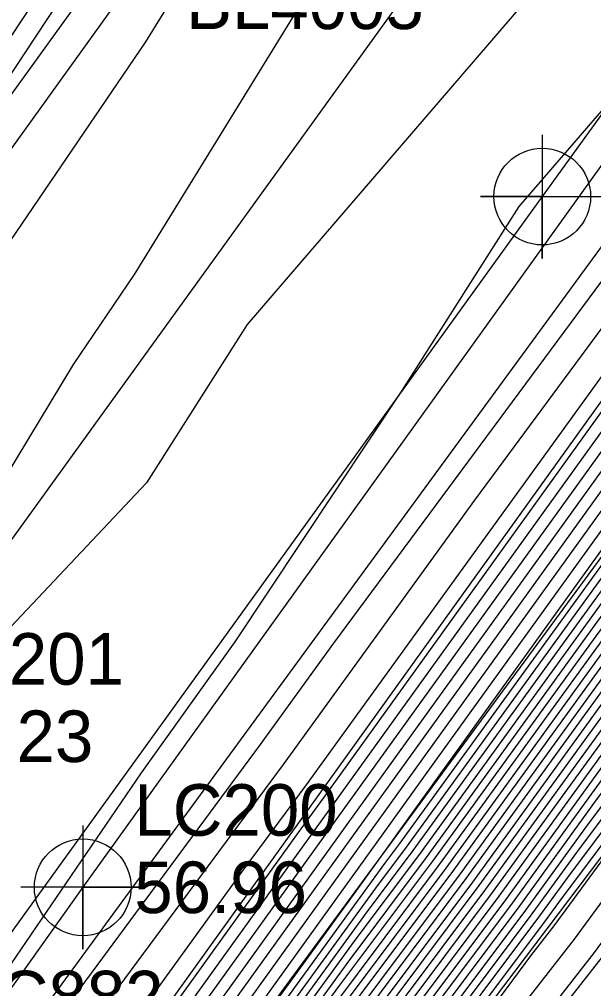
# Model space of a CAD drawing. Extents: x 2188792 to 2191981, y 386090 to 389710.
# Drawn here: x 2189994.62 to 2190022.45, y 387396.12 to 387443.12 of the extents above; entities that cross this region are included whole.
import ezdxf

# ---------------------------------------------------------------- set-up
doc = ezdxf.new("R2010")
doc.units = 0
for name, color, linetype in [('DTM Contours Major', 7, 'Continuous'), ('DTM Contours Minor', 7, 'Continuous'), ('Exist DTM Breakline', 7, 'Continuous'), ('Exist DTM Breakline Cogo Comment', 7, 'Continuous'), ('Exist DTM Breakline Underwater', 7, 'Continuous'), ('Exist Roads EOP', 7, 'Continuous'), ('Exist Roads EOP Cogo Elevation', 7, 'Continuous'), ('Exist Roads EOP Cogo Number', 7, 'Continuous'), ('Exist Roads EOP Cogo Point CELL', 7, 'Continuous'), ('Exist Roads EOT', 7, 'Continuous'), ('Exist Roads EOT Cogo Elevation', 7, 'Continuous'), ('Exist Roads EOT Cogo Number', 7, 'Continuous'), ('Exist Roads EOT Cogo Point CELL', 7, 'Continuous')]:
    doc.layers.add(name, color=color, linetype=linetype)

msp = doc.modelspace()

# ---------------------------------------------------------------- linework, layer by layer
at = {"layer": 'DTM Contours Major'}
for points in [[(2189985.275, 387383.669), (2189994.24, 387397.334), (2190000.542, 387406.584), (2190005.068, 387412.932), (2190013.175, 387425.126), (2190018.833, 387434.036), (2190019.851, 387435.22), (2190023.561, 387439.509), (2190030.225, 387447.562), (2190040.144, 387460.464), (2190042.779, 387463.794), (2190047.272, 387469.736), (2190059.404, 387485.693), (2190062.073, 387489.527), (2190073.957, 387506.082), (2190075.657, 387508.517), (2190091.037, 387529.933), (2190091.267, 387530.33), (2190091.329, 387530.517), (2190091.393, 387530.607), (2190108.388, 387554.062)], [(2190106.731, 387542.448), (2190099.469, 387532.426), (2190096.508, 387528.215), (2190094.775, 387523.014), (2190093.569, 387521.301), (2190083.683, 387507.247), (2190079.859, 387502.134), (2190066.248, 387482.85), (2190062.633, 387477.566), (2190059.105, 387472.827), (2190048.491, 387458.326), (2190044.873, 387453.452), (2190030.711, 387434.1), (2190030.018, 387433.137), (2190027.341, 387429.417), (2190023.779, 387424.466), (2190009.82, 387405.068), (2190006.105, 387399.906), (2189992.299, 387380.721)], [(2190065.584, 387541.202), (2190052.374, 387521.969), (2190036.892, 387499.429), (2190035.158, 387497.397), (2190034.428, 387496.276), (2190034.315, 387496.082), (2190033.287, 387494.306), (2190030.14, 387489.689), (2190021.316, 387476.946), (2190020.217, 387475.365), (2190016.872, 387468.628), (2190016.421, 387467.617), (2190003.679, 387446.83), (2190000.724, 387442.025), (2189990.894, 387427.571), (2189987.772, 387422.404), (2189976.242, 387405.344), (2189970.251, 387398.185), (2189960.836, 387388.027), (2189958.804, 387385.627)], [(2190110.745, 387540.41), (2190105.891, 387533.526), (2190105.582, 387533.077), (2190100.754, 387526.228), (2190099.627, 387524.62), (2190095.823, 387519.225), (2190089.739, 387510.691), (2190082.098, 387500.475), (2190078.739, 387495.716), (2190071.019, 387484.433), (2190064.89, 387475.89), (2190054.344, 387461.328), (2190051.756, 387457.851), (2190051.243, 387457.151), (2190036.94, 387437.88), (2190033.304, 387432.912), (2190030.391, 387428.863), (2190029.739, 387427.956), (2190014.659, 387406.997), (2190012.23, 387403.623), (2189995.968, 387381.02)], [(2190114.284, 387538.324), (2190111.626, 387535.207), (2190109.01, 387531.496), (2190106.262, 387527.516), (2190103.844, 387524.086), (2190101.173, 387520.274), (2190099.676, 387517.333), (2190092.293, 387506.847), (2190085.473, 387497.899), (2190075.878, 387485.31), (2190067.614, 387473.791), (2190061.717, 387465.648), (2190054.342, 387455.145), (2190047.627, 387445.581), (2190036.85, 387430.761), (2190035.701, 387429.225), (2190033.337, 387425.963), (2190026.852, 387417.298), (2190015.609, 387401.795), (2190008.751, 387392.635)], [(2190111.185, 387537.809), (2190107.45, 387532.511), (2190105.922, 387530.297), (2190102.299, 387525.157), (2190098.297, 387519.445), (2190097.984, 387518.83), (2190086.635, 387502.712), (2190083.893, 387499.114), (2190080.036, 387494.053), (2190066.252, 387474.84), (2190056.415, 387461.258), (2190052.824, 387456.143), (2190049.554, 387451.486), (2190035.249, 387431.813), (2190034.794, 387431.205), (2190031.653, 387426.871), (2190029.033, 387423.37), (2190014.005, 387402.646), (2190010.979, 387398.605), (2189996.34, 387378.433)], [(2190115.906, 387537.107), (2190112.067, 387532.606), (2190110.569, 387530.481), (2190106.602, 387524.736), (2190105.389, 387523.015), (2190104.049, 387521.102), (2190101.368, 387515.835), (2190097.95, 387510.981), (2190087.053, 387496.683), (2190071.72, 387476.566), (2190068.976, 387472.742), (2190067.018, 387470.039), (2190055.86, 387454.147), (2190045.7, 387439.676), (2190038.452, 387429.71), (2190036.608, 387427.245), (2190035.022, 387425.056), (2190024.671, 387411.226), (2190017.214, 387400.943), (2190006.522, 387386.664)], [(2190117.527, 387535.891), (2190112.507, 387530.004), (2190112.128, 387529.466), (2190106.942, 387521.955), (2190106.934, 387521.944), (2190106.925, 387521.931), (2190106.753, 387521.593), (2190104.953, 387515.237), (2190106.299, 387512.1), (2190099.551, 387498.387), (2190090.794, 387477.182), (2190084.115, 387462.685), (2190060.634, 387457.786), (2190057.378, 387453.148), (2190043.772, 387433.771), (2190040.054, 387428.658), (2190037.515, 387425.265), (2190036.706, 387424.148), (2190022.49, 387405.154), (2190018.819, 387400.092), (2190004.294, 387380.694)], [(2190103.055, 387389.006), (2190111.58, 387403.483), (2190102.375, 387406.109), (2190085.561, 387431.439), (2190066.376, 387426.602), (2190049.729, 387436.018), (2190042.703, 387429.088), (2190041.845, 387427.867), (2190041.656, 387427.606), (2190038.422, 387423.285), (2190038.39, 387423.241), (2190028.109, 387409.504), (2190020.524, 387399.169), (2190019.382, 387397.703), (2190002.663, 387375.093)]]:
    msp.add_lwpolyline(points, dxfattribs=at)
at = {"layer": 'DTM Contours Minor'}
for points in [[(2189955.308, 387371.872), (2189966.747, 387385.386), (2189969.936, 387388.826), (2189985.972, 387407.987), (2189987.388, 387410.082), (2189997.235, 387426.377), (2190000.201, 387430.738), (2190011.219, 387448.654), (2190017.983, 387459.688), (2190025.097, 387470.227), (2190031.989, 387481.689), (2190038.237, 387491.023), (2190049.61, 387508.8), (2190053.061, 387513.633), (2190063.181, 387529.704), (2190065.491, 387532.944), (2190080.791, 387553.075)], [(2189991.5, 387387.944), (2190006.309, 387407.959), (2190009.862, 387412.875), (2190024.083, 387432.111), (2190024.846, 387433.166), (2190027.155, 387436.291), (2190041.613, 387456.61), (2190044.615, 387460.675), (2190057.101, 387478.28), (2190058.7, 387480.441), (2190060.418, 387482.951), (2190075.921, 387505.01), (2190076.691, 387506.131), (2190089.632, 387524.531), (2190091.732, 387528.156), (2190092.365, 387530.057), (2190093.008, 387530.971), (2190108.057, 387551.739)], [(2189998.486, 387394.909), (2190007.419, 387406.982), (2190016.684, 387419.801), (2190025.109, 387431.197), (2190026.917, 387433.7), (2190028.281, 387435.545), (2190036.815, 387447.54), (2190045.891, 387459.829), (2190052.965, 387469.804), (2190060.087, 387479.431), (2190067.74, 387490.608), (2190077.205, 387504.075), (2190082.418, 387511.662), (2190090.831, 387523.625), (2190092.196, 387525.982), (2190093.401, 387529.596), (2190094.623, 387531.335), (2190107.725, 387549.417)], [(2190067.418, 387547.671), (2190051.466, 387526.048), (2190049.791, 387523.688), (2190049.547, 387523.353), (2190032.412, 387499.293), (2190032.32, 387499.161), (2190031.628, 387498.193), (2190029.57, 387495.221), (2190015.34, 387475.415), (2190014.879, 387474.621), (2190014.239, 387473.68), (2190005.531, 387459.96), (2189997.647, 387448.599), (2189997.579, 387447.415), (2189989.888, 387435.781), (2189989.138, 387434.522), (2189988.542, 387433.519), (2189988.536, 387433.165), (2189976.896, 387416.646), (2189976.674, 387416.563), (2189975.729, 387415.804), (2189975.206, 387415.106), (2189959.534, 387394.357), (2189958.717, 387393.266)], [(2189990.911, 387381.736), (2190005.473, 387401.874), (2190008.529, 387406.005), (2190023.505, 387426.727), (2190026.134, 387430.283), (2190028.989, 387434.234), (2190029.406, 387434.799), (2190032.018, 387438.47), (2190047.166, 387458.984), (2190048.83, 387461.329), (2190061.474, 387478.421), (2190075.063, 387498.265), (2190078.489, 387503.14), (2190088.144, 387517.193), (2190092.031, 387522.719), (2190092.661, 387523.808), (2190094.437, 387529.136), (2190096.239, 387531.699), (2190107.394, 387547.094)], [(2190107.063, 387544.771), (2190097.854, 387532.062), (2190095.472, 387528.675), (2190093.273, 387522.075), (2190093.123, 387521.862), (2190080.566, 387504.01), (2190079.411, 387502.466), (2190063.75, 387480.277), (2190062.143, 387477.929), (2190060.575, 387475.822), (2190047.94, 387458.561), (2190046.46, 387456.566), (2190030.192, 387434.337), (2190029.944, 387433.992), (2190026.861, 387429.709), (2190025.602, 387427.959), (2190009.337, 387405.358), (2190008.133, 387403.683), (2189991.814, 387381.006)], [(2190110.657, 387540.931), (2190105.579, 387533.729), (2190105.514, 387533.633), (2190100.445, 387526.443), (2190100.195, 387526.086), (2190095.357, 387519.224), (2190093.956, 387517.258), (2190081.65, 387500.807), (2190076.24, 387493.143), (2190064.592, 387476.117), (2190053.226, 387460.846), (2190050.693, 387457.386), (2190038.527, 387440.994), (2190032.785, 387433.149), (2190030.317, 387429.718), (2190029.259, 387428.248), (2190016.483, 387410.491), (2190011.748, 387403.912), (2189997.995, 387384.797)], [(2190106.4, 387540.126), (2190101.085, 387532.79), (2190097.544, 387527.754), (2190096.277, 387523.953), (2190094.014, 387520.74), (2190086.8, 387510.483), (2190080.306, 387501.803), (2190068.746, 387485.423), (2190063.122, 387477.204), (2190057.635, 387469.832), (2190049.041, 387458.091), (2190043.287, 387450.338), (2190031.229, 387433.862), (2190030.093, 387432.282), (2190027.82, 387429.125), (2190021.955, 387420.972), (2190010.302, 387404.779), (2190004.078, 387396.129), (2189992.784, 387380.435)], [(2190110.833, 387539.89), (2190106.203, 387533.323), (2190105.65, 387532.521), (2190101.063, 387526.014), (2190099.059, 387523.154), (2190096.289, 387519.225), (2190085.523, 387504.124), (2190082.546, 387500.144), (2190081.237, 387498.289), (2190078.229, 387493.893), (2190065.162, 387475.68), (2190052.174, 387457.746), (2190051.61, 387456.942), (2190051.096, 387456.21), (2190042.68, 387444.636), (2190035.353, 387434.765), (2190033.823, 387432.674), (2190030.466, 387428.008), (2190030.218, 387427.664), (2190012.835, 387403.503), (2190012.712, 387403.333), (2190011.047, 387401.019), (2189995.118, 387379.07)], [(2190110.921, 387539.37), (2190106.515, 387533.12), (2190105.718, 387531.965), (2190101.372, 387525.8), (2190098.49, 387521.687), (2190096.755, 387519.226), (2190085.439, 387503.353), (2190083.241, 387500.231), (2190082.946, 387499.844), (2190082.531, 387499.299), (2190065.435, 387475.47), (2190053.235, 387458.624), (2190051.913, 387456.742), (2190050.71, 387455.029), (2190034.287, 387432.444), (2190034.25, 387432.393), (2190030.642, 387427.415), (2190030.342, 387427.014), (2190013.042, 387403.157), (2190012.316, 387402.187), (2189995.424, 387378.911)], [(2190090.433, 387538.558), (2190081.858, 387525.513), (2190076.832, 387518.603), (2190064.309, 387500.724), (2190060.643, 387495.686), (2190050.609, 387481.34), (2190045.922, 387475.444), (2190032.722, 387460.512), (2190025.807, 387451.7), (2190018.593, 387443.361), (2190005.665, 387428.328), (2190000.783, 387420.64), (2189989.434, 387408.614), (2189987.654, 387405.624), (2189978.015, 387387.397), (2189970.823, 387375.147), (2189965.311, 387365.046), (2189957.256, 387351.588)], [(2190111.009, 387538.849), (2190106.827, 387532.917), (2190105.786, 387531.409), (2190101.681, 387525.586), (2190097.922, 387520.221), (2190097.221, 387519.226), (2190092.649, 387512.813), (2190084.372, 387501.058), (2190083.262, 387499.601), (2190081.699, 387497.551), (2190065.707, 387475.26), (2190054.295, 387459.502), (2190052.217, 387456.543), (2190050.325, 387453.848), (2190034.608, 387432.234), (2190034.431, 387431.997), (2190030.979, 387427.234), (2190029.906, 387425.799), (2190013.363, 387402.987), (2190011.87, 387400.993), (2189995.729, 387378.751)], [(2190111.097, 387538.329), (2190107.139, 387532.714), (2190105.854, 387530.853), (2190101.99, 387525.371), (2190097.722, 387519.28), (2190097.646, 387519.13), (2190085.504, 387501.885), (2190083.578, 387499.358), (2190080.867, 387495.802), (2190065.979, 387475.05), (2190055.355, 387460.38), (2190052.52, 387456.343), (2190049.939, 387452.667), (2190034.928, 387432.023), (2190034.612, 387431.601), (2190031.316, 387427.052), (2190029.469, 387424.585), (2190013.684, 387402.816), (2190011.424, 387399.799), (2189996.034, 387378.592)], [(2190114.608, 387538.081), (2190111.714, 387534.687), (2190109.321, 387531.293), (2190106.33, 387526.96), (2190104.153, 387523.872), (2190101.748, 387520.44), (2190100.015, 387517.033), (2190093.424, 387507.674), (2190085.789, 387497.656), (2190075.046, 387483.561), (2190067.886, 387473.581), (2190062.777, 387466.526), (2190054.645, 387454.945), (2190047.241, 387444.4), (2190037.171, 387430.551), (2190035.882, 387428.829), (2190033.674, 387425.782), (2190026.416, 387416.084), (2190015.93, 387401.624), (2190008.305, 387391.441)], [(2190106.069, 387537.803), (2190102.7, 387533.154), (2190098.58, 387527.294), (2190097.779, 387524.892), (2190094.46, 387520.178), (2190089.917, 387513.72), (2190080.754, 387501.471), (2190071.244, 387487.996), (2190063.612, 387476.842), (2190056.166, 387466.837), (2190049.592, 387457.856), (2190041.7, 387447.223), (2190031.748, 387433.624), (2190030.167, 387431.428), (2190028.3, 387428.833), (2190020.131, 387417.478), (2190010.784, 387404.49), (2190002.05, 387392.352)], [(2190115.257, 387537.594), (2190111.89, 387533.646), (2190109.945, 387530.887), (2190106.466, 387525.848), (2190104.771, 387523.443), (2190102.899, 387520.771), (2190100.691, 387516.434), (2190095.687, 387509.327), (2190086.421, 387497.169), (2190073.383, 387480.063), (2190068.431, 387473.162), (2190064.898, 387468.283), (2190055.253, 387454.546), (2190046.47, 387442.038), (2190037.812, 387430.13), (2190036.245, 387428.037), (2190034.348, 387425.419), (2190025.544, 387413.655), (2190016.572, 387401.284), (2190007.414, 387389.052)], [(2190114.933, 387537.837), (2190111.802, 387534.167), (2190109.633, 387531.09), (2190106.398, 387526.404), (2190104.462, 387523.658), (2190102.324, 387520.605), (2190100.353, 387516.734), (2190094.556, 387508.5), (2190086.105, 387497.413), (2190074.214, 387481.812), (2190068.159, 387473.371), (2190063.837, 387467.405), (2190054.949, 387454.746), (2190046.856, 387443.219), (2190037.491, 387430.341), (2190036.064, 387428.433), (2190034.011, 387425.6), (2190025.98, 387414.869), (2190016.251, 387401.454), (2190007.859, 387390.247)], [(2190111.274, 387537.288), (2190107.762, 387532.308), (2190105.99, 387529.741), (2190102.608, 387524.943), (2190098.873, 387519.611), (2190098.323, 387518.531), (2190087.767, 387503.539), (2190084.209, 387498.871), (2190079.204, 387492.304), (2190066.524, 387474.631), (2190057.476, 387462.136), (2190053.128, 387455.944), (2190049.168, 387450.305), (2190035.569, 387431.603), (2190034.975, 387430.809), (2190031.99, 387426.689), (2190028.597, 387422.156), (2190014.326, 387402.476), (2190010.533, 387397.411), (2189996.645, 387378.274)], [(2190115.581, 387537.351), (2190111.979, 387533.126), (2190110.257, 387530.684), (2190106.534, 387525.292), (2190105.08, 387523.229), (2190103.474, 387520.937), (2190101.03, 387516.135), (2190096.819, 387510.154), (2190086.737, 387496.926), (2190072.551, 387478.315), (2190068.704, 387472.952), (2190065.958, 387469.161), (2190055.556, 387454.346), (2190046.085, 387440.857), (2190038.132, 387429.92), (2190036.426, 387427.641), (2190034.685, 387425.237), (2190025.107, 387412.441), (2190016.893, 387401.114), (2190006.968, 387387.858)], [(2190111.362, 387536.768), (2190108.074, 387532.105), (2190106.058, 387529.185), (2190102.917, 387524.729), (2190099.448, 387519.777), (2190098.661, 387518.231), (2190088.898, 387504.366), (2190084.525, 387498.628), (2190078.373, 387490.556), (2190066.797, 387474.421), (2190058.536, 387463.014), (2190053.431, 387455.744), (2190048.783, 387449.124), (2190035.889, 387431.392), (2190035.157, 387430.413), (2190032.327, 387426.508), (2190028.161, 387420.942), (2190014.647, 387402.305), (2190010.087, 387396.217), (2189996.95, 387378.115)], [(2190116.23, 387536.864), (2190112.155, 387532.085), (2190110.88, 387530.278), (2190106.67, 387524.18), (2190105.698, 387522.801), (2190104.624, 387521.268), (2190101.706, 387515.536), (2190099.082, 387511.808), (2190087.368, 387496.44), (2190070.888, 387474.817), (2190069.248, 387472.532), (2190068.078, 387470.917), (2190056.163, 387453.947), (2190045.314, 387438.495), (2190038.773, 387429.499), (2190036.789, 387426.849), (2190035.358, 387424.874), (2190024.235, 387410.012), (2190017.535, 387400.773), (2190006.077, 387385.47)], [(2190116.879, 387536.377), (2190112.331, 387531.045), (2190111.504, 387529.872), (2190106.806, 387523.067), (2190106.316, 387522.372), (2190105.775, 387521.599), (2190102.383, 387514.937), (2190101.345, 387513.462), (2190088, 387495.954), (2190079.019, 387484.171), (2190072.614, 387470.268), (2190067.806, 387469.265), (2190056.77, 387453.548), (2190044.543, 387436.133), (2190039.413, 387429.079), (2190037.152, 387426.057), (2190036.032, 387424.511), (2190023.362, 387407.583), (2190018.177, 387400.433), (2190005.185, 387383.082)], [(2190116.554, 387536.621), (2190112.243, 387531.565), (2190111.192, 387530.075), (2190106.738, 387523.624), (2190106.007, 387522.586), (2190105.2, 387521.434), (2190102.045, 387515.236), (2190100.213, 387512.635), (2190087.684, 387496.197), (2190070.056, 387473.069), (2190069.521, 387472.322), (2190069.139, 387471.795), (2190056.467, 387453.747), (2190044.929, 387437.314), (2190039.093, 387429.289), (2190036.971, 387426.453), (2190035.695, 387424.693), (2190023.799, 387408.797), (2190017.856, 387400.603), (2190005.631, 387384.276)], [(2190111.45, 387536.248), (2190108.386, 387531.902), (2190106.126, 387528.628), (2190103.226, 387524.514), (2190100.023, 387519.943), (2190098.999, 387517.932), (2190090.03, 387505.193), (2190084.841, 387498.385), (2190077.541, 387488.807), (2190067.069, 387474.211), (2190059.596, 387463.892), (2190053.735, 387455.544), (2190048.398, 387447.943), (2190036.21, 387431.182), (2190035.338, 387430.017), (2190032.664, 387426.326), (2190027.725, 387419.727), (2190014.968, 387402.135), (2190009.642, 387395.023)], [(2190117.203, 387536.134), (2190112.419, 387530.525), (2190111.816, 387529.669), (2190106.874, 387522.511), (2190106.625, 387522.158), (2190106.35, 387521.765), (2190102.721, 387514.637), (2190102.476, 387514.289), (2190097.206, 387507.375), (2190091.943, 387496.681), (2190089.034, 387489.636), (2190078.365, 387466.477), (2190064.22, 387463.525), (2190057.074, 387453.348), (2190044.158, 387434.952), (2190039.734, 387428.868), (2190037.333, 387425.661), (2190036.369, 387424.33), (2190022.926, 387406.369), (2190018.498, 387400.262), (2190004.74, 387381.888)], [(2190111.538, 387535.728), (2190108.698, 387531.699), (2190106.194, 387528.072), (2190103.535, 387524.3), (2190100.598, 387520.108), (2190099.338, 387517.632), (2190091.161, 387506.02), (2190085.157, 387498.142), (2190076.709, 387487.058), (2190067.341, 387474.001), (2190060.657, 387464.77), (2190054.038, 387455.345), (2190048.012, 387446.762), (2190036.53, 387430.972), (2190035.519, 387429.621), (2190033, 387426.145), (2190027.288, 387418.513), (2190015.288, 387401.965), (2190009.196, 387393.829)], [(2190105.738, 387535.48), (2190104.315, 387533.517), (2190099.616, 387526.833), (2190099.282, 387525.831), (2190094.906, 387519.617), (2190093.034, 387516.956), (2190081.202, 387501.139), (2190073.742, 387490.57), (2190064.102, 387476.479), (2190054.696, 387463.842), (2190050.142, 387457.621), (2190040.113, 387444.109), (2190032.267, 387433.387), (2190030.242, 387430.573), (2190028.78, 387428.54), (2190018.307, 387413.985), (2190011.266, 387404.201), (2190000.023, 387388.574)], [(2190117.852, 387535.647), (2190112.595, 387529.484), (2190112.44, 387529.263), (2190110.263, 387526.111), (2190109.543, 387521.58), (2190108.03, 387516.24), (2190111.326, 387508.562), (2190107.159, 387500.094), (2190092.553, 387464.728), (2190089.865, 387458.894), (2190064.663, 387453.635), (2190057.974, 387451.949), (2190057.323, 387452.317), (2190057.048, 387452.046), (2190043.387, 387432.59), (2190040.375, 387428.448), (2190037.696, 387424.869), (2190037.043, 387423.967), (2190022.054, 387403.94), (2190019.14, 387399.922), (2190003.848, 387379.5)], [(2190130.789, 387441.565), (2190112.274, 387444.264), (2190108.666, 387430.2), (2190092.935, 387453.897), (2190060.074, 387445.612), (2190055.424, 387448.243), (2190053.462, 387446.307), (2190043.002, 387431.409), (2190040.695, 387428.237), (2190037.878, 387424.473), (2190037.38, 387423.785), (2190021.618, 387402.725), (2190019.461, 387399.752), (2190003.403, 387378.306)], [(2190106.764, 387389.602), (2190117.791, 387408.328), (2190115.282, 387409.044), (2190090.477, 387446.411), (2190062.175, 387439.276), (2190053.526, 387444.168), (2190049.875, 387440.567), (2190042.616, 387430.229), (2190041.015, 387428.027), (2190038.059, 387424.077), (2190037.716, 387423.604), (2190021.181, 387401.511), (2190019.782, 387399.581), (2190002.957, 387377.112)], [(2189997.616, 387445.64), (2189989.969, 387434.074), (2189989.814, 387433.813), (2189989.69, 387433.606), (2189989.689, 387433.533), (2189979.991, 387419.769), (2189978.318, 387417.096), (2189975.762, 387413.441), (2189974.307, 387411.881), (2189959.391, 387392.133)], [(2190104.91, 387389.304), (2190114.686, 387405.905), (2190108.829, 387407.577), (2190088.019, 387438.925), (2190064.275, 387432.939), (2190051.627, 387440.093), (2190046.289, 387434.828), (2190042.231, 387429.048), (2190041.336, 387427.817), (2190038.24, 387423.681), (2190038.053, 387423.422), (2190020.745, 387400.297), (2190020.103, 387399.411), (2190002.511, 387375.918)], [(2190101.201, 387388.708), (2190108.475, 387401.06), (2190095.922, 387404.642), (2190083.103, 387423.953), (2190068.476, 387420.266), (2190047.83, 387431.943), (2190042.833, 387427.014), (2190041.613, 387425.443), (2190039.481, 387422.512), (2190032.749, 387413.849), (2190021.501, 387398.523), (2190012.852, 387387.416)], [(2190099.346, 387388.41), (2190105.369, 387398.638), (2190089.468, 387403.175), (2190080.645, 387416.467), (2190070.577, 387413.929), (2190045.932, 387427.868), (2190044.322, 387426.281), (2190041.436, 387422.566), (2190040.765, 387421.643), (2190025.581, 387402.105), (2190022.478, 387397.877), (2190006.321, 387377.13)]]:
    msp.add_lwpolyline(points, dxfattribs=at)
at = {"layer": 'Exist DTM Breakline'}
for points in [[(2189987.902, 387384.357), (2190026.315, 387436.848), (2190058.298, 387480.734), (2190089.535, 387524.604)], [(2189991.613, 387381.125), (2190029.902, 387434.47), (2190061.751, 387478.219), (2190093.06, 387521.942)], [(2189994.964, 387379.15), (2190034.2, 387432.501), (2190064.649, 387476.075), (2190097.537, 387519.226)], [(2190002.292, 387375.33), (2190041.742, 387427.55), (2190069.653, 387472.22), (2190102.826, 387514.545)]]:
    msp.add_lwpolyline(points, dxfattribs=at)
at = {"layer": 'Exist DTM Breakline Underwater'}
msp.add_line((2190004.345, 387374.018), (2190045.03, 387425.933), dxfattribs=at)
at = {"layer": 'Exist Roads EOP'}
for points in [[(2190313.986, 387884.141), (2190285.547, 387843.636), (2190254.588, 387800.045), (2190225.155, 387759.32), (2190194.829, 387717.425), (2190164.291, 387675.101), (2190137.229, 387637.301), (2190105.098, 387592.774), (2190071.411, 387546.221), (2190039.296, 387501.568), (2190007.542, 387457.958), (2189976.844, 387415.407), (2189936.359, 387359.145), (2189907.138, 387318.716), (2189868.636, 387265.243), (2189836.428, 387220.463), (2189805.695, 387177.815), (2189775.592, 387135.957), (2189745.498, 387094.055), (2189715.496, 387052.249), (2189683.869, 387008.07), (2189653.218, 386965.867), (2189623.729, 386924.667)], [(2190335.128, 387868.989), (2190306.373, 387829.271), (2190274.581, 387784.921), (2190245.133, 387744.071), (2190214.553, 387701.741), (2190184.89, 387660.475), (2190157.493, 387622.204), (2190126.048, 387578.501), (2190091.216, 387530.568), (2190059.634, 387486.726), (2190026.932, 387441.783), (2189997.689, 387401.032), (2189957.023, 387344.154), (2189927.908, 387303.922), (2189889.008, 387250.224), (2189856.606, 387205.5), (2189825.68, 387162.612), (2189795.668, 387120.822), (2189765.955, 387079.619), (2189734.998, 387036.704), (2189703.849, 386993.356), (2189673.984, 386951.979), (2189643.253, 386909.427)]]:
    msp.add_lwpolyline(points, dxfattribs=at)
at = {"layer": 'Exist Roads EOP Cogo Point CELL'}
msp.add_lwpolyline([(2189997.689, 387404.032), (2189997.689, 387398.032), (2189997.689, 387401.032), (2190000.689, 387401.032), (2189994.689, 387401.032)], dxfattribs=at)
msp.add_circle((2189997.689, 387401.032), 2.344, dxfattribs=at)
at = {"layer": 'Exist Roads EOT'}
for points in [[(2189910.407, 387320.236), (2189942.075, 387364.22), (2189970.438, 387403.768), (2190000.916, 387446.161), (2190032.053, 387489.248), (2190063.107, 387532.142), (2190093.978, 387574.79), (2190125.104, 387617.946), (2190155.102, 387659.638), (2190185.949, 387702.484), (2190216.886, 387745.11), (2190247.602, 387787.3), (2190276.876, 387828.015), (2190303.928, 387865.67), (2190323.039, 387892.195)], [(2190333.162, 387868.755), (2190301.785, 387825.12), (2190269.645, 387780.315), (2190237.827, 387736.49), (2190205.816, 387692.275), (2190173.845, 387647.822), (2190143.211, 387605.324), (2190112.772, 387563.076), (2190082.117, 387520.492), (2190050.947, 387477.405), (2190019.959, 387434.524), (2189989.253, 387391.986)], [(2190174.375, 387667.889), (2190147.471, 387630.495), (2190115.247, 387585.778), (2190081.202, 387538.232), (2190049.502, 387494.256), (2190017.538, 387450.182), (2189987.334, 387408.357), (2189946.666, 387352.019), (2189917.402, 387311.129), (2189878.955, 387257.772), (2189846.565, 387212.819), (2189815.837, 387170.306), (2189785.374, 387128.351), (2189755.717, 387086.921), (2189724.953, 387044.041), (2189693.727, 387000.805), (2189663.933, 386959.217), (2189633.425, 386917.196)]]:
    msp.add_lwpolyline(points, dxfattribs=at)
at = {"layer": 'Exist Roads EOT Cogo Point CELL'}
msp.add_lwpolyline([(2190019.959, 387437.524), (2190019.959, 387431.524), (2190019.959, 387434.524), (2190016.959, 387434.524), (2190022.959, 387434.524)], dxfattribs=at)
msp.add_circle((2190019.959, 387434.524), 2.344, dxfattribs=at)

# ---------------------------------------------------------------- texts
at = {"layer": 'Exist DTM Breakline Cogo Comment'}
msp.add_text('*BL4005', height=2.5, dxfattribs=at).set_placement((2190001.389, 387442.645))
at = {"layer": 'Exist Roads EOP Cogo Elevation'}
msp.add_text('56.96', height=2.5, dxfattribs=at).set_placement((2190000.189, 387399.782))
at = {"layer": 'Exist Roads EOP Cogo Number'}
msp.add_text('LC200', height=2.5, dxfattribs=at).set_placement((2190000.189, 387403.532))
at = {"layer": 'Exist Roads EOT Cogo Elevation'}
msp.add_text('57.23', height=2.5, dxfattribs=at).set_placement((2189989.834, 387407.107))
at = {"layer": 'Exist Roads EOT Cogo Number'}
for s, p in [('LC201', (2189989.834, 387410.857)), ('LC882', (2189991.753, 387394.486))]:
    msp.add_text(s, height=2.5, dxfattribs=at).set_placement(p)

doc.saveas('drawing.dxf')
